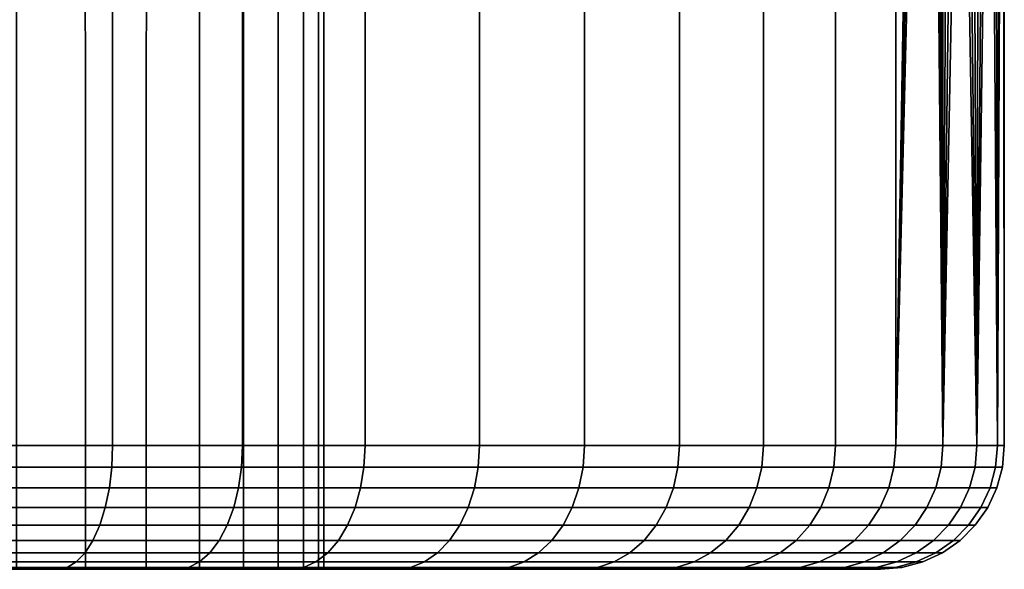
# Model space of a CAD drawing. Header units: metres. Extents: x -109 to 109, y -100 to 76.
# Tile 293 of 337: x 81.54 to 89.5, y 18.5 to 22.94. Entities that reach past the tile are written whole.
import ezdxf

# ---------------------------------------------------------------- set-up
doc = ezdxf.new("R2010")
doc.units = ezdxf.units.M
doc.layers.add('solid_21062310', color=7, linetype='CONTINUOUS')

msp = doc.modelspace()

# ---------------------------------------------------------------- linework, layer by layer
at = {"layer": 'solid_21062310'}
for points in [[(81.197327, 38.799999, -12.121596), (82.293442, 38.799999, -11.637279), (82.294594, 19.5, -11.637126), (81.196136, 19.5, -12.122142)], [(82.293442, 38.799999, 11.637279), (81.197327, 38.799999, 12.121596), (81.196136, 19.5, 12.122142), (82.294594, 19.5, 11.637126)], [(82.293442, 38.799999, -11.637279), (83.344849, 38.799999, -11.05188), (83.343613, 19.5, -11.052828), (82.294594, 19.5, -11.637126)], [(83.344849, 38.799999, 11.05188), (82.293442, 38.799999, 11.637279), (82.294594, 19.5, 11.637126), (83.343613, 19.5, 11.052828)], [(83.344849, 38.799999, -11.05188), (84.332939, 38.799999, -10.374823), (84.334244, 19.5, -10.37423), (83.343613, 19.5, -11.052828)], [(84.332939, 38.799999, 10.374823), (83.344849, 38.799999, 11.05188), (83.343613, 19.5, 11.052828), (84.334244, 19.5, 10.37423)], [(84.332939, 38.799999, -10.374823), (85.259041, 38.799999, -9.605888), (85.258034, 19.5, -9.607125), (84.334244, 19.5, -10.37423)], [(85.259041, 38.799999, 9.605888), (84.332939, 38.799999, 10.374823), (84.334244, 19.5, 10.37423), (85.258034, 19.5, 9.607125)], [(85.259041, 38.799999, -9.605888), (86.105888, 38.799999, -8.759043), (86.107101, 19.5, -8.758056), (85.258034, 19.5, -9.607125)], [(86.105888, 38.799999, 8.759043), (85.259041, 38.799999, 9.605888), (85.258034, 19.5, 9.607125), (86.107101, 19.5, 8.758056)], [(86.105888, 38.799999, -8.759043), (86.874825, 38.799999, -7.832941), (86.874214, 19.5, -7.834266), (86.107101, 19.5, -8.758056)], [(86.874825, 38.799999, 7.832941), (86.105888, 38.799999, 8.759043), (86.107101, 19.5, 8.758056), (86.874214, 19.5, 7.834267)], [(86.874825, 38.799999, -7.832941), (87.55188, 38.799999, -6.844851), (87.552811, 19.5, -6.843635), (86.874214, 19.5, -7.834266)], [(87.55188, 38.799999, 6.844851), (86.874825, 38.799999, 7.832941), (86.874214, 19.5, 7.834267), (87.552811, 19.5, 6.843635)], [(87.55188, 38.799999, -6.844851), (88.137276, 38.799999, -5.793441), (88.137115, 19.5, -5.794613), (87.552811, 19.5, -6.843635)], [(88.137276, 38.799999, 5.793441), (87.55188, 38.799999, 6.844851), (87.552811, 19.5, 6.843635), (88.137115, 19.5, 5.794613)], [(88.137276, 38.799999, -5.793441), (88.621597, 38.799999, -4.697328), (88.622131, 19.5, -4.696152), (88.137115, 19.5, -5.794613)], [(88.621597, 38.799999, 4.697328), (88.137276, 38.799999, 5.793441), (88.137115, 19.5, 5.794613), (88.622131, 19.5, 4.696152)], [(88.621597, 38.799999, -4.697328), (88.869316, 34, -4), (88.622131, 19.5, -4.696152)], [(88.869316, 34, 4), (88.621597, 38.799999, 4.697328), (88.622131, 19.5, 4.696152), (89.003731, 19.5, 3.557627)], [(88.878441, 33.523758, -3.971677), (88.622131, 19.5, -4.696152), (88.869316, 34, -4)], [(88.869316, 34, 4), (89.003731, 19.5, 3.557627), (88.878441, 33.523754, 3.971677)], [(88.90506, 33.058517, -3.887726), (88.622131, 19.5, -4.696152), (88.878441, 33.523758, -3.971677)], [(88.878441, 33.523754, 3.971677), (89.003731, 19.5, 3.557627), (88.90506, 33.058514, 3.887725)], [(88.948341, 32.601048, -3.746844), (88.622131, 19.5, -4.696152), (88.90506, 33.058517, -3.887726)], [(88.90506, 33.058514, 3.887725), (89.003731, 19.5, 3.557627), (88.948341, 32.601044, 3.746843)], [(89.005852, 32.157139, -3.550171), (89.003731, 19.5, -3.557627), (88.622131, 19.5, -4.696152), (88.948341, 32.601048, -3.746844)], [(88.948341, 32.601044, 3.746843), (89.003731, 19.5, 3.557627), (89.005852, 32.157135, 3.550169)], [(89.074181, 31.740643, -3.3), (89.003731, 19.5, -3.557627), (89.005852, 32.157139, -3.550171)], [(89.074181, 31.740637, 3.299996), (89.005852, 32.157135, 3.550169), (89.003731, 19.5, 3.557627), (89.278648, 19.5, 2.388749)], [(89.149971, 31.350815, -2.996374), (89.003731, 19.5, -3.557627), (89.074181, 31.740643, -3.3)], [(89.074181, 31.740637, 3.299996), (89.278648, 19.5, 2.388749), (89.149971, 31.350807, 2.996368)], [(89.226845, 31.004959, -2.650934), (89.003731, 19.5, -3.557627), (89.149971, 31.350815, -2.996374)], [(89.149971, 31.350807, 2.996368), (89.278648, 19.5, 2.388749), (89.226845, 31.004953, 2.650928)], [(89.301773, 30.701538, -2.261564), (89.278648, 19.5, -2.388749), (89.003731, 19.5, -3.557627), (89.226845, 31.004959, -2.650934)], [(89.226845, 31.004953, 2.650928), (89.278648, 19.5, 2.388749), (89.301773, 30.701536, 2.261559)], [(89.368362, 30.450979, -1.845306), (89.278648, 19.5, -2.388749), (89.301773, 30.701538, -2.261564)], [(89.36837, 30.450979, 1.845303), (89.301773, 30.701536, 2.261559), (89.278648, 19.5, 2.388749), (89.444542, 19.5, 1.199491)], [(89.42421, 30.254099, -1.401708), (89.278648, 19.5, -2.388749), (89.368362, 30.450979, -1.845306)], [(89.36837, 30.450979, 1.845303), (89.444542, 19.5, 1.199491), (89.42421, 30.254097, 1.401706)], [(89.465698, 30.112803, -0.943754), (89.444542, 19.5, -1.199491), (89.278648, 19.5, -2.388749), (89.42421, 30.254099, -1.401708)], [(89.42421, 30.254097, 1.401706), (89.444542, 19.5, 1.199491), (89.465698, 30.112803, 0.943753)], [(89.491234, 30.028334, 0.477347), (89.465698, 30.112803, 0.943753), (89.444542, 19.5, 1.199491), (89.5, 19.5)], [(89.491234, 30.028334, -0.477347), (89.444542, 19.5, -1.199491), (89.465698, 30.112803, -0.943754)], [(89.491234, 30.028334, -0.477347), (89.5, 30), (89.5, 19.5), (89.444542, 19.5, -1.199491)], [(89.491234, 30.028334, 0.477347), (89.5, 19.5), (89.5, 30)], [(81.517197, 18.5, 5.574372), (81.518478, 27.200001, 5.573586), (82.073586, 27.200001, 5.018479), (82.074142, 18.5, 5.017456)], [(82.073586, 27.200001, -5.018479), (81.518478, 27.200001, -5.573586), (81.517197, 18.5, -5.574372), (82.074142, 18.5, -5.017456)], [(82.074142, 18.5, 5.017456), (82.073586, 27.200001, 5.018479), (82.567627, 27.200001, 4.40839), (82.56662, 18.5, 4.40946)], [(82.567627, 27.200001, -4.40839), (82.073586, 27.200001, -5.018479), (82.074142, 18.5, -5.017456), (82.56662, 18.5, -4.40946)], [(82.995407, 18.5, 3.74891), (82.56662, 18.5, 4.40946), (82.567627, 27.200001, 4.40839), (82.995193, 27.200001, 3.75)], [(82.995193, 27.200001, -3.75), (82.567627, 27.200001, -4.40839), (82.56662, 18.5, -4.40946), (82.995407, 18.5, -3.74891)], [(83.351051, 18.5, 3.051498), (82.995407, 18.5, 3.74891), (82.995193, 27.200001, 3.75), (83.351593, 27.200001, 3.050524)], [(83.351593, 27.200001, -3.050524), (82.995193, 27.200001, -3.75), (82.995407, 18.5, -3.74891), (83.351051, 18.5, -3.051498)], [(83.63279, 18.5, 2.316693), (83.351051, 18.5, 3.051498), (83.351593, 27.200001, 3.050524), (83.632927, 27.200001, 2.317627)], [(83.351593, 27.200001, -3.050524), (83.351051, 18.5, -3.051498), (83.63279, 18.5, -2.316693), (83.632927, 27.200001, -2.317627)], [(83.835945, 18.5, 1.560068), (83.63279, 18.5, 2.316693), (83.632927, 27.200001, 2.317627), (83.836105, 27.200001, 1.559337)], [(83.632927, 27.200001, -2.317627), (83.63279, 18.5, -2.316693), (83.835945, 18.5, -1.560068), (83.836105, 27.200001, -1.559337)], [(83.957901, 18.5, 0.789113), (83.835945, 18.5, 1.560068), (83.836105, 27.200001, 1.559337), (83.958916, 27.200001, 0.783963)], [(83.836105, 27.200001, -1.559337), (83.835945, 18.5, -1.560068), (83.957901, 18.5, -0.789113), (83.958916, 27.200001, -0.783963)], [(84, 18.5), (83.957901, 18.5, 0.789113), (83.958916, 27.200001, 0.783963), (84, 27.200001)], [(83.957901, 18.5, -0.789113), (84, 18.5), (84, 27.200001), (83.958916, 27.200001, -0.783963)], [(82.287827, 19.326351, -11.623524), (81.190651, 19.326351, -12.107973), (81.196136, 19.5, -12.122142), (82.294594, 19.5, -11.637126)], [(81.190651, 19.326351, 12.107973), (82.287827, 19.326351, 11.623524), (82.294594, 19.5, 11.637126), (81.196136, 19.5, 12.122142)], [(83.335617, 19.326351, -11.039907), (82.287827, 19.326351, -11.623524), (82.294594, 19.5, -11.637126), (83.343613, 19.5, -11.052828)], [(82.287827, 19.326351, 11.623524), (83.335617, 19.326351, 11.039907), (83.343613, 19.5, 11.052828), (82.294594, 19.5, 11.637126)], [(84.325096, 19.326351, -10.362101), (83.335617, 19.326351, -11.039907), (83.343613, 19.5, -11.052828), (84.334244, 19.5, -10.37423)], [(83.335617, 19.326351, 11.039907), (84.325096, 19.326351, 10.362101), (84.334244, 19.5, 10.37423), (83.343613, 19.5, 11.052828)], [(85.24781, 19.326351, -9.595889), (84.325096, 19.326351, -10.362101), (84.334244, 19.5, -10.37423), (85.258034, 19.5, -9.607125)], [(84.325096, 19.326351, 10.362101), (85.24781, 19.326351, 9.595889), (85.258034, 19.5, 9.607125), (84.334244, 19.5, 10.37423)], [(86.095886, 19.326351, -8.747808), (85.24781, 19.326351, -9.595889), (85.258034, 19.5, -9.607125), (86.107101, 19.5, -8.758056)], [(85.24781, 19.326351, 9.595889), (86.095886, 19.326351, 8.747808), (86.107101, 19.5, 8.758056), (85.258034, 19.5, 9.607125)], [(86.862099, 19.326351, -7.825095), (86.095886, 19.326351, -8.747808), (86.107101, 19.5, -8.758056), (86.874214, 19.5, -7.834266)], [(86.095886, 19.326351, 8.747808), (86.862099, 19.326351, 7.825095), (86.874214, 19.5, 7.834267), (86.107101, 19.5, 8.758056)], [(87.539909, 19.326351, -6.83562), (86.862099, 19.326351, -7.825095), (86.874214, 19.5, -7.834266), (87.552811, 19.5, -6.843635)], [(86.862099, 19.326351, 7.825095), (87.539909, 19.326351, 6.83562), (87.552811, 19.5, 6.843635), (86.874214, 19.5, 7.834267)], [(88.12352, 19.326351, -5.787827), (87.539909, 19.326351, -6.83562), (87.552811, 19.5, -6.843635), (88.137115, 19.5, -5.794613)], [(87.539909, 19.326351, 6.83562), (88.12352, 19.326351, 5.787827), (88.137115, 19.5, 5.794613), (87.552811, 19.5, 6.843635)], [(88.607971, 19.326351, -4.690654), (88.12352, 19.326351, -5.787827), (88.137115, 19.5, -5.794613), (88.622131, 19.5, -4.696152)], [(88.12352, 19.326351, 5.787827), (88.607971, 19.326351, 4.690654), (88.622131, 19.5, 4.696152), (88.137115, 19.5, 5.794613)], [(88.98912, 19.326351, -3.553461), (88.607971, 19.326351, -4.690654), (88.622131, 19.5, -4.696152), (89.003731, 19.5, -3.557627)], [(88.607971, 19.326351, 4.690654), (88.98912, 19.326351, 3.553461), (89.003731, 19.5, 3.557627), (88.622131, 19.5, 4.696152)], [(89.263718, 19.326351, -2.385952), (88.98912, 19.326351, -3.553461), (89.003731, 19.5, -3.557627), (89.278648, 19.5, -2.388749)], [(88.98912, 19.326351, 3.553461), (89.263718, 19.326351, 2.385952), (89.278648, 19.5, 2.388749), (89.003731, 19.5, 3.557627)], [(89.42942, 19.326351, -1.198087), (89.263718, 19.326351, -2.385952), (89.278648, 19.5, -2.388749), (89.444542, 19.5, -1.199491)], [(89.263718, 19.326351, 2.385952), (89.42942, 19.326351, 1.198087), (89.444542, 19.5, 1.199491), (89.278648, 19.5, 2.388749)], [(89.48481, 19.326351), (89.42942, 19.326351, -1.198087), (89.444542, 19.5, -1.199491), (89.5, 19.5)], [(89.42942, 19.326351, 1.198087), (89.48481, 19.326351), (89.5, 19.5), (89.444542, 19.5, 1.199491)], [(82.267693, 19.157816, -11.583084), (81.174332, 19.157816, -12.065848), (81.190651, 19.326351, -12.107973), (82.287827, 19.326351, -11.623524)], [(81.174332, 19.157816, 12.065848), (82.267693, 19.157816, 11.583084), (82.287827, 19.326351, 11.623524), (81.190651, 19.326351, 12.107973)], [(83.311836, 19.157816, -11.001497), (82.267693, 19.157816, -11.583084), (82.287827, 19.326351, -11.623524), (83.335617, 19.326351, -11.039907)], [(82.267693, 19.157816, 11.583084), (83.311836, 19.157816, 11.001497), (83.335617, 19.326351, 11.039907), (82.287827, 19.326351, 11.623524)], [(84.297874, 19.157816, -10.32605), (83.311836, 19.157816, -11.001497), (83.335617, 19.326351, -11.039907), (84.325096, 19.326351, -10.362101)], [(83.311836, 19.157816, 11.001497), (84.297874, 19.157816, 10.32605), (84.325096, 19.326351, 10.362101), (83.335617, 19.326351, 11.039907)], [(85.217377, 19.157816, -9.562504), (84.297874, 19.157816, -10.32605), (84.325096, 19.326351, -10.362101), (85.24781, 19.326351, -9.595889)], [(84.297874, 19.157816, 10.32605), (85.217377, 19.157816, 9.562504), (85.24781, 19.326351, 9.595889), (84.325096, 19.326351, 10.362101)], [(86.062508, 19.157816, -8.717374), (85.217377, 19.157816, -9.562504), (85.24781, 19.326351, -9.595889), (86.095886, 19.326351, -8.747808)], [(85.217377, 19.157816, 9.562504), (86.062508, 19.157816, 8.717374), (86.095886, 19.326351, 8.747808), (85.24781, 19.326351, 9.595889)], [(86.82605, 19.157816, -7.797871), (86.062508, 19.157816, -8.717374), (86.095886, 19.326351, -8.747808), (86.862099, 19.326351, -7.825095)], [(86.062508, 19.157816, 8.717374), (86.82605, 19.157816, 7.797871), (86.862099, 19.326351, 7.825095), (86.095886, 19.326351, 8.747808)], [(87.501495, 19.157816, -6.811839), (86.82605, 19.157816, -7.797871), (86.862099, 19.326351, -7.825095), (87.539909, 19.326351, -6.83562)], [(86.82605, 19.157816, 7.797871), (87.501495, 19.157816, 6.811839), (87.539909, 19.326351, 6.83562), (86.862099, 19.326351, 7.825095)], [(88.083084, 19.157816, -5.767691), (87.501495, 19.157816, -6.811839), (87.539909, 19.326351, -6.83562), (88.12352, 19.326351, -5.787827)], [(87.501495, 19.157816, 6.811839), (88.083084, 19.157816, 5.767691), (88.12352, 19.326351, 5.787827), (87.539909, 19.326351, 6.83562)], [(88.565849, 19.157816, -4.674335), (88.083084, 19.157816, -5.767691), (88.12352, 19.326351, -5.787827), (88.607971, 19.326351, -4.690654)], [(88.083084, 19.157816, 5.767691), (88.565849, 19.157816, 4.674335), (88.607971, 19.326351, 4.690654), (88.12352, 19.326351, 5.787827)], [(88.945671, 19.157816, -3.541099), (88.565849, 19.157816, -4.674335), (88.607971, 19.326351, -4.690654), (88.98912, 19.326351, -3.553461)], [(88.565849, 19.157816, 4.674335), (88.945671, 19.157816, 3.541099), (88.98912, 19.326351, 3.553461), (88.607971, 19.326351, 4.690654)], [(89.219315, 19.157816, -2.377651), (88.945671, 19.157816, -3.541099), (88.98912, 19.326351, -3.553461), (89.263718, 19.326351, -2.385952)], [(88.945671, 19.157816, 3.541099), (89.219315, 19.157816, 2.377651), (89.263718, 19.326351, 2.385952), (88.98912, 19.326351, 3.553461)], [(89.384438, 19.157816, -1.193919), (89.219315, 19.157816, -2.377651), (89.263718, 19.326351, -2.385952), (89.42942, 19.326351, -1.198087)], [(89.219315, 19.157816, 2.377651), (89.384438, 19.157816, 1.193919), (89.42942, 19.326351, 1.198087), (89.263718, 19.326351, 2.385952)], [(89.439636, 19.157816, 0), (89.384438, 19.157816, -1.193919), (89.42942, 19.326351, -1.198087), (89.48481, 19.326351)], [(89.384438, 19.157816, 1.193919), (89.439636, 19.157816, 0), (89.48481, 19.326351), (89.42942, 19.326351, 1.198087)], [(82.234802, 18.999699, -11.517037), (81.147682, 18.999699, -11.997048), (81.174332, 19.157816, -12.065848), (82.267693, 19.157816, -11.583084)], [(81.147682, 18.999699, 11.997048), (82.234802, 18.999699, 11.517037), (82.267693, 19.157816, 11.583084), (81.174332, 19.157816, 12.065848)], [(83.272995, 18.999699, -10.938766), (82.234802, 18.999699, -11.517037), (82.267693, 19.157816, -11.583084), (83.311836, 19.157816, -11.001497)], [(82.234802, 18.999699, 11.517037), (83.272995, 18.999699, 10.938766), (83.311836, 19.157816, 11.001497), (82.267693, 19.157816, 11.583084)], [(84.25341, 18.999699, -10.267171), (83.272995, 18.999699, -10.938766), (83.311836, 19.157816, -11.001497), (84.297874, 19.157816, -10.32605)], [(83.272995, 18.999699, 10.938766), (84.25341, 18.999699, 10.267171), (84.297874, 19.157816, 10.32605), (83.311836, 19.157816, 11.001497)], [(85.167671, 18.999699, -9.507978), (84.25341, 18.999699, -10.267171), (84.297874, 19.157816, -10.32605), (85.217377, 19.157816, -9.562504)], [(84.25341, 18.999699, 10.267171), (85.167671, 18.999699, 9.507978), (85.217377, 19.157816, 9.562504), (84.297874, 19.157816, 10.32605)], [(86.00798, 18.999699, -8.667667), (85.167671, 18.999699, -9.507978), (85.217377, 19.157816, -9.562504), (86.062508, 19.157816, -8.717374)], [(85.167671, 18.999699, 9.507978), (86.00798, 18.999699, 8.667667), (86.062508, 19.157816, 8.717374), (85.217377, 19.157816, 9.562504)], [(86.767174, 18.999699, -7.753407), (86.00798, 18.999699, -8.667667), (86.062508, 19.157816, -8.717374), (86.82605, 19.157816, -7.797871)], [(86.00798, 18.999699, 8.667667), (86.767174, 18.999699, 7.753407), (86.82605, 19.157816, 7.797871), (86.062508, 19.157816, 8.717374)], [(87.438766, 18.999699, -6.772998), (86.767174, 18.999699, -7.753407), (86.82605, 19.157816, -7.797871), (87.501495, 19.157816, -6.811839)], [(86.767174, 18.999699, 7.753407), (87.438766, 18.999699, 6.772998), (87.501495, 19.157816, 6.811839), (86.82605, 19.157816, 7.797871)], [(88.017036, 18.999699, -5.734803), (87.438766, 18.999699, -6.772998), (87.501495, 19.157816, -6.811839), (88.083084, 19.157816, -5.767691)], [(87.438766, 18.999699, 6.772998), (88.017036, 18.999699, 5.734803), (88.083084, 19.157816, 5.767691), (87.501495, 19.157816, 6.811839)], [(88.497047, 18.999699, -4.647681), (88.017036, 18.999699, -5.734803), (88.083084, 19.157816, -5.767691), (88.565849, 19.157816, -4.674335)], [(88.017036, 18.999699, 5.734803), (88.497047, 18.999699, 4.647681), (88.565849, 19.157816, 4.674335), (88.083084, 19.157816, 5.767691)], [(88.874702, 18.999699, -3.520907), (88.497047, 18.999699, -4.647681), (88.565849, 19.157816, -4.674335), (88.945671, 19.157816, -3.541099)], [(88.497047, 18.999699, 4.647681), (88.874702, 18.999699, 3.520907), (88.945671, 19.157816, 3.541099), (88.565849, 19.157816, 4.674335)], [(89.146782, 18.999699, -2.364094), (88.874702, 18.999699, -3.520907), (88.945671, 19.157816, -3.541099), (89.219315, 19.157816, -2.377651)], [(88.874702, 18.999699, 3.520907), (89.146782, 18.999699, 2.364094), (89.219315, 19.157816, 2.377651), (88.945671, 19.157816, 3.541099)], [(89.310966, 18.999699, -1.187111), (89.146782, 18.999699, -2.364094), (89.219315, 19.157816, -2.377651), (89.384438, 19.157816, -1.193919)], [(89.146782, 18.999699, 2.364094), (89.310966, 18.999699, 1.187111), (89.384438, 19.157816, 1.193919), (89.219315, 19.157816, 2.377651)], [(89.365852, 18.999699, 0), (89.310966, 18.999699, -1.187111), (89.384438, 19.157816, -1.193919), (89.439636, 19.157816, 0)], [(89.310966, 18.999699, 1.187111), (89.365852, 18.999699, 0), (89.439636, 19.157816, 0), (89.384438, 19.157816, 1.193919)], [(82.190163, 18.856812, -11.427393), (81.111504, 18.856812, -11.903668), (81.147682, 18.999699, -11.997048), (82.234802, 18.999699, -11.517037)], [(81.111504, 18.856812, 11.903668), (82.190163, 18.856812, 11.427393), (82.234802, 18.999699, 11.517037), (81.147682, 18.999699, 11.997048)], [(83.220276, 18.856812, -10.853623), (82.190163, 18.856812, -11.427393), (82.234802, 18.999699, -11.517037), (83.272995, 18.999699, -10.938766)], [(82.190163, 18.856812, 11.427393), (83.220276, 18.856812, 10.853623), (83.272995, 18.999699, 10.938766), (82.234802, 18.999699, 11.517037)], [(84.193054, 18.856812, -10.187255), (83.220276, 18.856812, -10.853623), (83.272995, 18.999699, -10.938766), (84.25341, 18.999699, -10.267171)], [(83.220276, 18.856812, 10.853623), (84.193054, 18.856812, 10.187255), (84.25341, 18.999699, 10.267171), (83.272995, 18.999699, 10.938766)], [(85.100204, 18.856812, -9.433971), (84.193054, 18.856812, -10.187255), (84.25341, 18.999699, -10.267171), (85.167671, 18.999699, -9.507978)], [(84.193054, 18.856812, 10.187255), (85.100204, 18.856812, 9.433971), (85.167671, 18.999699, 9.507978), (84.25341, 18.999699, 10.267171)], [(85.933975, 18.856812, -8.600202), (85.100204, 18.856812, -9.433971), (85.167671, 18.999699, -9.507978), (86.00798, 18.999699, -8.667667)], [(85.100204, 18.856812, 9.433971), (85.933975, 18.856812, 8.600202), (86.00798, 18.999699, 8.667667), (85.167671, 18.999699, 9.507978)], [(86.687256, 18.856812, -7.693058), (85.933975, 18.856812, -8.600202), (86.00798, 18.999699, -8.667667), (86.767174, 18.999699, -7.753407)], [(85.933975, 18.856812, 8.600202), (86.687256, 18.856812, 7.693058), (86.767174, 18.999699, 7.753407), (86.00798, 18.999699, 8.667667)], [(87.353622, 18.856812, -6.720279), (86.687256, 18.856812, -7.693058), (86.767174, 18.999699, -7.753407), (87.438766, 18.999699, -6.772998)], [(86.687256, 18.856812, 7.693058), (87.353622, 18.856812, 6.720279), (87.438766, 18.999699, 6.772998), (86.767174, 18.999699, 7.753407)], [(87.927391, 18.856812, -5.690166), (87.353622, 18.856812, -6.720279), (87.438766, 18.999699, -6.772998), (88.017036, 18.999699, -5.734803)], [(87.353622, 18.856812, 6.720279), (87.927391, 18.856812, 5.690166), (88.017036, 18.999699, 5.734803), (87.438766, 18.999699, 6.772998)], [(88.403671, 18.856812, -4.611506), (87.927391, 18.856812, -5.690166), (88.017036, 18.999699, -5.734803), (88.497047, 18.999699, -4.647681)], [(87.927391, 18.856812, 5.690166), (88.403671, 18.856812, 4.611506), (88.497047, 18.999699, 4.647681), (88.017036, 18.999699, 5.734803)], [(88.778381, 18.856812, -3.493502), (88.403671, 18.856812, -4.611506), (88.497047, 18.999699, -4.647681), (88.874702, 18.999699, -3.520907)], [(88.403671, 18.856812, 4.611506), (88.778381, 18.856812, 3.493502), (88.874702, 18.999699, 3.520907), (88.497047, 18.999699, 4.647681)], [(89.048347, 18.856812, -2.345693), (88.778381, 18.856812, -3.493502), (88.874702, 18.999699, -3.520907), (89.146782, 18.999699, -2.364094)], [(88.778381, 18.856812, 3.493502), (89.048347, 18.856812, 2.345693), (89.146782, 18.999699, 2.364094), (88.874702, 18.999699, 3.520907)], [(89.21125, 18.856812, -1.177871), (89.048347, 18.856812, -2.345693), (89.146782, 18.999699, -2.364094), (89.310966, 18.999699, -1.187111)], [(89.048347, 18.856812, 2.345693), (89.21125, 18.856812, 1.177871), (89.310966, 18.999699, 1.187111), (89.146782, 18.999699, 2.364094)], [(89.265709, 18.856812, 0), (89.21125, 18.856812, -1.177871), (89.310966, 18.999699, -1.187111), (89.365852, 18.999699, 0)], [(89.21125, 18.856812, 1.177871), (89.265709, 18.856812, 0), (89.365852, 18.999699, 0), (89.310966, 18.999699, 1.187111)], [(82.135139, 18.733507, -11.31688), (81.06691, 18.733507, -11.788549), (81.111504, 18.856812, -11.903668), (82.190163, 18.856812, -11.427393)], [(81.06691, 18.733507, 11.788549), (82.135139, 18.733507, 11.31688), (82.190163, 18.856812, 11.427393), (81.111504, 18.856812, 11.903668)], [(83.155289, 18.733507, -10.74866), (82.135139, 18.733507, -11.31688), (82.190163, 18.856812, -11.427393), (83.220276, 18.856812, -10.853623)], [(82.135139, 18.733507, 11.31688), (83.155289, 18.733507, 10.74866), (83.220276, 18.856812, 10.853623), (82.190163, 18.856812, 11.427393)], [(84.11866, 18.733507, -10.088736), (83.155289, 18.733507, -10.74866), (83.220276, 18.856812, -10.853623), (84.193054, 18.856812, -10.187255)], [(83.155289, 18.733507, 10.74866), (84.11866, 18.733507, 10.088736), (84.193054, 18.856812, 10.187255), (83.220276, 18.856812, 10.853623)], [(85.017029, 18.733507, -9.342737), (84.11866, 18.733507, -10.088736), (84.193054, 18.856812, -10.187255), (85.100204, 18.856812, -9.433971)], [(84.11866, 18.733507, 10.088736), (85.017029, 18.733507, 9.342737), (85.100204, 18.856812, 9.433971), (84.193054, 18.856812, 10.187255)], [(85.842735, 18.733507, -8.517031), (85.017029, 18.733507, -9.342737), (85.100204, 18.856812, -9.433971), (85.933975, 18.856812, -8.600202)], [(85.017029, 18.733507, 9.342737), (85.842735, 18.733507, 8.517031), (85.933975, 18.856812, 8.600202), (85.100204, 18.856812, 9.433971)], [(86.588737, 18.733507, -7.618659), (85.842735, 18.733507, -8.517031), (85.933975, 18.856812, -8.600202), (86.687256, 18.856812, -7.693058)], [(85.842735, 18.733507, 8.517031), (86.588737, 18.733507, 7.618659), (86.687256, 18.856812, 7.693058), (85.933975, 18.856812, 8.600202)], [(87.248657, 18.733507, -6.655288), (86.588737, 18.733507, -7.618659), (86.687256, 18.856812, -7.693058), (87.353622, 18.856812, -6.720279)], [(86.588737, 18.733507, 7.618659), (87.248657, 18.733507, 6.655288), (87.353622, 18.856812, 6.720279), (86.687256, 18.856812, 7.693058)], [(87.816879, 18.733507, -5.635137), (87.248657, 18.733507, -6.655288), (87.353622, 18.856812, -6.720279), (87.927391, 18.856812, -5.690166)], [(87.248657, 18.733507, 6.655288), (87.816879, 18.733507, 5.635137), (87.927391, 18.856812, 5.690166), (87.353622, 18.856812, 6.720279)], [(88.288551, 18.733507, -4.566908), (87.816879, 18.733507, -5.635137), (87.927391, 18.856812, -5.690166), (88.403671, 18.856812, -4.611506)], [(87.816879, 18.733507, 5.635137), (88.288551, 18.733507, 4.566908), (88.403671, 18.856812, 4.611506), (87.927391, 18.856812, 5.690166)], [(88.659645, 18.733507, -3.459717), (88.288551, 18.733507, -4.566908), (88.403671, 18.856812, -4.611506), (88.778381, 18.856812, -3.493502)], [(88.288551, 18.733507, 4.566908), (88.659645, 18.733507, 3.459717), (88.778381, 18.856812, 3.493502), (88.403671, 18.856812, 4.611506)], [(88.926994, 18.733507, -2.323008), (88.659645, 18.733507, -3.459717), (88.778381, 18.856812, -3.493502), (89.048347, 18.856812, -2.345693)], [(88.659645, 18.733507, 3.459717), (88.926994, 18.733507, 2.323008), (89.048347, 18.856812, 2.345693), (88.778381, 18.856812, 3.493502)], [(89.088326, 18.733507, -1.16648), (88.926994, 18.733507, -2.323008), (89.048347, 18.856812, -2.345693), (89.21125, 18.856812, -1.177871)], [(88.926994, 18.733507, 2.323008), (89.088326, 18.733507, 1.16648), (89.21125, 18.856812, 1.177871), (89.048347, 18.856812, 2.345693)], [(89.14225, 18.733507, 0), (89.088326, 18.733507, -1.16648), (89.21125, 18.856812, -1.177871), (89.265709, 18.856812, 0)], [(89.088326, 18.733507, 1.16648), (89.14225, 18.733507, 0), (89.265709, 18.856812, 0), (89.21125, 18.856812, 1.177871)], [(82.071396, 18.633539, -11.188865), (81.015251, 18.633539, -11.655198), (81.06691, 18.733507, -11.788549), (82.135139, 18.733507, -11.31688)], [(81.015251, 18.633539, 11.655198), (82.071396, 18.633539, 11.188865), (82.135139, 18.733507, 11.31688), (81.06691, 18.733507, 11.788549)], [(83.080002, 18.633539, -10.627071), (82.071396, 18.633539, -11.188865), (82.135139, 18.733507, -11.31688), (83.155289, 18.733507, -10.74866)], [(82.071396, 18.633539, 11.188865), (83.080002, 18.633539, 10.627071), (83.155289, 18.733507, 10.74866), (82.135139, 18.733507, 11.31688)], [(84.032478, 18.633539, -9.974612), (83.080002, 18.633539, -10.627071), (83.155289, 18.733507, -10.74866), (84.11866, 18.733507, -10.088736)], [(83.080002, 18.633539, 10.627071), (84.032478, 18.633539, 9.974612), (84.11866, 18.733507, 10.088736), (83.155289, 18.733507, 10.74866)], [(84.920685, 18.633539, -9.237053), (84.032478, 18.633539, -9.974612), (84.11866, 18.733507, -10.088736), (85.017029, 18.733507, -9.342737)], [(84.032478, 18.633539, 9.974612), (84.920685, 18.633539, 9.237053), (85.017029, 18.733507, 9.342737), (84.11866, 18.733507, 10.088736)], [(85.737053, 18.633539, -8.420687), (84.920685, 18.633539, -9.237053), (85.017029, 18.733507, -9.342737), (85.842735, 18.733507, -8.517031)], [(84.920685, 18.633539, 9.237053), (85.737053, 18.633539, 8.420687), (85.842735, 18.733507, 8.517031), (85.017029, 18.733507, 9.342737)], [(86.474609, 18.633539, -7.532477), (85.737053, 18.633539, -8.420687), (85.842735, 18.733507, -8.517031), (86.588737, 18.733507, -7.618659)], [(85.737053, 18.633539, 8.420687), (86.474609, 18.633539, 7.532477), (86.588737, 18.733507, 7.618659), (85.842735, 18.733507, 8.517031)], [(87.127075, 18.633539, -6.580004), (86.474609, 18.633539, -7.532477), (86.588737, 18.733507, -7.618659), (87.248657, 18.733507, -6.655288)], [(86.474609, 18.633539, 7.532477), (87.127075, 18.633539, 6.580004), (87.248657, 18.733507, 6.655288), (86.588737, 18.733507, 7.618659)], [(87.688866, 18.633539, -5.571393), (87.127075, 18.633539, -6.580004), (87.248657, 18.733507, -6.655288), (87.816879, 18.733507, -5.635137)], [(87.127075, 18.633539, 6.580004), (87.688866, 18.633539, 5.571393), (87.816879, 18.733507, 5.635137), (87.248657, 18.733507, 6.655288)], [(88.155197, 18.633539, -4.515248), (87.688866, 18.633539, -5.571393), (87.816879, 18.733507, -5.635137), (88.288551, 18.733507, -4.566908)], [(87.688866, 18.633539, 5.571393), (88.155197, 18.633539, 4.515248), (88.288551, 18.733507, 4.566908), (87.816879, 18.733507, 5.635137)], [(88.522095, 18.633539, -3.42058), (88.155197, 18.633539, -4.515248), (88.288551, 18.733507, -4.566908), (88.659645, 18.733507, -3.459717)], [(88.155197, 18.633539, 4.515248), (88.522095, 18.633539, 3.42058), (88.659645, 18.733507, 3.459717), (88.288551, 18.733507, 4.566908)], [(88.786423, 18.633539, -2.29673), (88.522095, 18.633539, -3.42058), (88.659645, 18.733507, -3.459717), (88.926994, 18.733507, -2.323008)], [(88.522095, 18.633539, 3.42058), (88.786423, 18.633539, 2.29673), (88.926994, 18.733507, 2.323008), (88.659645, 18.733507, 3.459717)], [(88.945923, 18.633539, -1.153285), (88.786423, 18.633539, -2.29673), (88.926994, 18.733507, -2.323008), (89.088326, 18.733507, -1.16648)], [(88.786423, 18.633539, 2.29673), (88.945923, 18.633539, 1.153285), (89.088326, 18.733507, 1.16648), (88.926994, 18.733507, 2.323008)], [(88.999245, 18.633539, 0), (88.945923, 18.633539, -1.153285), (89.088326, 18.733507, -1.16648), (89.14225, 18.733507, 0)], [(88.945923, 18.633539, 1.153285), (88.999245, 18.633539, 0), (89.14225, 18.733507, 0), (89.088326, 18.733507, 1.16648)], [(82.00087, 18.55995, -11.047242), (80.958099, 18.55995, -11.507673), (81.015251, 18.633539, -11.655198), (82.071396, 18.633539, -11.188865)], [(80.958099, 18.55995, 11.507673), (82.00087, 18.55995, 11.047242), (82.071396, 18.633539, 11.188865), (81.015251, 18.633539, 11.655198)], [(82.996719, 18.55995, -10.49256), (82.00087, 18.55995, -11.047242), (82.071396, 18.633539, -11.188865), (83.080002, 18.633539, -10.627071)], [(82.00087, 18.55995, 11.047242), (82.996719, 18.55995, 10.49256), (83.080002, 18.633539, 10.627071), (82.071396, 18.633539, 11.188865)], [(83.937134, 18.55995, -9.848359), (82.996719, 18.55995, -10.49256), (83.080002, 18.633539, -10.627071), (84.032478, 18.633539, -9.974612)], [(82.996719, 18.55995, 10.49256), (83.937134, 18.55995, 9.848359), (84.032478, 18.633539, 9.974612), (83.080002, 18.633539, 10.627071)], [(84.814102, 18.55995, -9.120135), (83.937134, 18.55995, -9.848359), (84.032478, 18.633539, -9.974612), (84.920685, 18.633539, -9.237053)], [(83.937134, 18.55995, 9.848359), (84.814102, 18.55995, 9.120135), (84.920685, 18.633539, 9.237053), (84.032478, 18.633539, 9.974612)], [(85.620132, 18.55995, -8.314102), (84.814102, 18.55995, -9.120135), (84.920685, 18.633539, -9.237053), (85.737053, 18.633539, -8.420687)], [(84.814102, 18.55995, 9.120135), (85.620132, 18.55995, 8.314102), (85.737053, 18.633539, 8.420687), (84.920685, 18.633539, 9.237053)], [(86.348358, 18.55995, -7.437136), (85.620132, 18.55995, -8.314102), (85.737053, 18.633539, -8.420687), (86.474609, 18.633539, -7.532477)], [(85.620132, 18.55995, 8.314102), (86.348358, 18.55995, 7.437136), (86.474609, 18.633539, 7.532477), (85.737053, 18.633539, 8.420687)], [(86.992561, 18.55995, -6.496718), (86.348358, 18.55995, -7.437136), (86.474609, 18.633539, -7.532477), (87.127075, 18.633539, -6.580004)], [(86.348358, 18.55995, 7.437136), (86.992561, 18.55995, 6.496718), (87.127075, 18.633539, 6.580004), (86.474609, 18.633539, 7.532477)], [(87.547241, 18.55995, -5.500873), (86.992561, 18.55995, -6.496718), (87.127075, 18.633539, -6.580004), (87.688866, 18.633539, -5.571393)], [(86.992561, 18.55995, 6.496718), (87.547241, 18.55995, 5.500873), (87.688866, 18.633539, 5.571393), (87.127075, 18.633539, 6.580004)], [(88.007675, 18.55995, -4.458097), (87.547241, 18.55995, -5.500873), (87.688866, 18.633539, -5.571393), (88.155197, 18.633539, -4.515248)], [(87.547241, 18.55995, 5.500873), (88.007675, 18.55995, 4.458097), (88.155197, 18.633539, 4.515248), (87.688866, 18.633539, 5.571393)], [(88.369926, 18.55995, -3.377285), (88.007675, 18.55995, -4.458097), (88.155197, 18.633539, -4.515248), (88.522095, 18.633539, -3.42058)], [(88.007675, 18.55995, 4.458097), (88.369926, 18.55995, 3.377285), (88.522095, 18.633539, 3.42058), (88.155197, 18.633539, 4.515248)], [(88.630905, 18.55995, -2.267659), (88.369926, 18.55995, -3.377285), (88.522095, 18.633539, -3.42058), (88.786423, 18.633539, -2.29673)], [(88.369926, 18.55995, 3.377285), (88.630905, 18.55995, 2.267659), (88.786423, 18.633539, 2.29673), (88.522095, 18.633539, 3.42058)], [(88.788391, 18.55995, -1.138687), (88.630905, 18.55995, -2.267659), (88.786423, 18.633539, -2.29673), (88.945923, 18.633539, -1.153285)], [(88.630905, 18.55995, 2.267659), (88.788391, 18.55995, 1.138687), (88.945923, 18.633539, 1.153285), (88.786423, 18.633539, 2.29673)], [(88.841034, 18.55995), (88.788391, 18.55995, -1.138687), (88.945923, 18.633539, -1.153285), (88.999245, 18.633539, 0)], [(88.788391, 18.55995, 1.138687), (88.841034, 18.55995), (88.999245, 18.633539, 0), (88.945923, 18.633539, 1.153285)], [(81.925728, 18.51498, -10.896326), (80.897194, 18.51498, -11.350467), (80.958099, 18.55995, -11.507673), (82.00087, 18.55995, -11.047242)], [(80.897194, 18.51498, 11.350467), (81.925728, 18.51498, 10.896326), (82.00087, 18.55995, 11.047242), (80.958099, 18.55995, 11.507673)], [(82.907967, 18.51498, -10.349221), (81.925728, 18.51498, -10.896326), (82.00087, 18.55995, -11.047242), (82.996719, 18.55995, -10.49256)], [(81.925728, 18.51498, 10.896326), (82.907967, 18.51498, 10.349221), (82.996719, 18.55995, 10.49256), (82.00087, 18.55995, 11.047242)], [(83.835533, 18.51498, -9.71382), (82.907967, 18.51498, -10.349221), (82.996719, 18.55995, -10.49256), (83.937134, 18.55995, -9.848359)], [(82.907967, 18.51498, 10.349221), (83.835533, 18.51498, 9.71382), (83.937134, 18.55995, 9.848359), (82.996719, 18.55995, 10.49256)], [(84.700523, 18.51498, -8.995545), (83.835533, 18.51498, -9.71382), (83.937134, 18.55995, -9.848359), (84.814102, 18.55995, -9.120135)], [(83.835533, 18.51498, 9.71382), (84.700523, 18.51498, 8.995545), (84.814102, 18.55995, 9.120135), (83.937134, 18.55995, 9.848359)], [(85.495544, 18.51498, -8.200523), (84.700523, 18.51498, -8.995545), (84.814102, 18.55995, -9.120135), (85.620132, 18.55995, -8.314102)], [(84.700523, 18.51498, 8.995545), (85.495544, 18.51498, 8.200523), (85.620132, 18.55995, 8.314102), (84.814102, 18.55995, 9.120135)], [(86.213821, 18.51498, -7.335537), (85.495544, 18.51498, -8.200523), (85.620132, 18.55995, -8.314102), (86.348358, 18.55995, -7.437136)], [(85.495544, 18.51498, 8.200523), (86.213821, 18.51498, 7.335537), (86.348358, 18.55995, 7.437136), (85.620132, 18.55995, 8.314102)], [(86.84922, 18.51498, -6.407967), (86.213821, 18.51498, -7.335537), (86.348358, 18.55995, -7.437136), (86.992561, 18.55995, -6.496718)], [(86.213821, 18.51498, 7.335537), (86.84922, 18.51498, 6.407967), (86.992561, 18.55995, 6.496718), (86.348358, 18.55995, 7.437136)], [(87.396324, 18.51498, -5.425725), (86.84922, 18.51498, -6.407967), (86.992561, 18.55995, -6.496718), (87.547241, 18.55995, -5.500873)], [(86.84922, 18.51498, 6.407967), (87.396324, 18.51498, 5.425725), (87.547241, 18.55995, 5.500873), (86.992561, 18.55995, 6.496718)], [(87.850464, 18.51498, -4.397194), (87.396324, 18.51498, -5.425725), (87.547241, 18.55995, -5.500873), (88.007675, 18.55995, -4.458097)], [(87.396324, 18.51498, 5.425725), (87.850464, 18.51498, 4.397194), (88.007675, 18.55995, 4.458097), (87.547241, 18.55995, 5.500873)], [(88.207771, 18.51498, -3.331148), (87.850464, 18.51498, -4.397194), (88.007675, 18.55995, -4.458097), (88.369926, 18.55995, -3.377285)], [(87.850464, 18.51498, 4.397194), (88.207771, 18.51498, 3.331148), (88.369926, 18.55995, 3.377285), (88.007675, 18.55995, 4.458097)], [(88.465187, 18.51498, -2.236681), (88.207771, 18.51498, -3.331148), (88.369926, 18.55995, -3.377285), (88.630905, 18.55995, -2.267659)], [(88.207771, 18.51498, 3.331148), (88.465187, 18.51498, 2.236681), (88.630905, 18.55995, 2.267659), (88.369926, 18.55995, 3.377285)], [(88.620522, 18.51498, -1.123132), (88.465187, 18.51498, -2.236681), (88.630905, 18.55995, -2.267659), (88.788391, 18.55995, -1.138687)], [(88.465187, 18.51498, 2.236681), (88.620522, 18.51498, 1.123132), (88.788391, 18.55995, 1.138687), (88.630905, 18.55995, 2.267659)], [(88.672447, 18.51498), (88.620522, 18.51498, -1.123132), (88.788391, 18.55995, -1.138687), (88.841034, 18.55995)], [(88.620522, 18.51498, 1.123132), (88.672447, 18.51498), (88.841034, 18.55995), (88.788391, 18.55995, 1.138687)], [(67.429649, 18.5, 7.856219), (67.064941, 18.5, 7.41421), (76.5, 18.5, 7.5), (85.570358, 18.5, 7.856209)], [(76.5, 18.5, -7.5), (67.429642, 18.5, -7.856209), (85.570351, 18.5, -7.856219), (85.935059, 18.5, -7.41421)], [(67.429642, 18.5, -7.856209), (67.813843, 18.5, -8.279423), (85.570351, 18.5, -7.856219)], [(85.186157, 18.5, 8.279423), (67.81385, 18.5, 8.279432), (67.429649, 18.5, 7.856219)], [(85.570358, 18.5, 7.856209), (85.186157, 18.5, 8.279423), (67.429649, 18.5, 7.856219)], [(67.813843, 18.5, -8.279423), (85.18615, 18.5, -8.279432), (85.570351, 18.5, -7.856219)], [(67.813843, 18.5, -8.279423), (68.216003, 18.5, -8.681792), (85.18615, 18.5, -8.279432)], [(84.783997, 18.5, 8.681792), (68.216011, 18.5, 8.681802), (67.81385, 18.5, 8.279432)], [(85.186157, 18.5, 8.279423), (84.783997, 18.5, 8.681792), (67.81385, 18.5, 8.279432)], [(68.216003, 18.5, -8.681792), (84.783989, 18.5, -8.681802), (85.18615, 18.5, -8.279432)], [(68.216003, 18.5, -8.681792), (68.639015, 18.5, -9.066216), (84.783989, 18.5, -8.681802)], [(84.360985, 18.5, 9.066216), (68.639023, 18.5, 9.066224), (68.216011, 18.5, 8.681802)], [(84.783997, 18.5, 8.681792), (84.360985, 18.5, 9.066216), (68.216011, 18.5, 8.681802)], [(68.639015, 18.5, -9.066216), (84.360977, 18.5, -9.066224), (84.783989, 18.5, -8.681802)], [(68.639015, 18.5, -9.066216), (69.080833, 18.5, -9.431163), (84.360977, 18.5, -9.066224)], [(83.919167, 18.5, 9.431163), (69.080849, 18.5, 9.43117), (68.639023, 18.5, 9.066224)], [(84.360985, 18.5, 9.066216), (83.919167, 18.5, 9.431163), (68.639023, 18.5, 9.066224)], [(69.080833, 18.5, -9.431163), (83.919151, 18.5, -9.43117), (84.360977, 18.5, -9.066224)], [(69.080833, 18.5, -9.431163), (69.538475, 18.5, -9.774176), (83.919151, 18.5, -9.43117)], [(83.461525, 18.5, 9.774176), (69.538483, 18.5, 9.774183), (69.080849, 18.5, 9.43117)], [(83.919167, 18.5, 9.431163), (83.461525, 18.5, 9.774176), (69.080849, 18.5, 9.43117)], [(69.538475, 18.5, -9.774176), (83.461517, 18.5, -9.774183), (83.919151, 18.5, -9.43117)], [(69.538475, 18.5, -9.774176), (70.00956, 18.5, -10.093218), (83.461517, 18.5, -9.774183)], [(82.99044, 18.5, 10.093218), (70.009567, 18.5, 10.093225), (69.538483, 18.5, 9.774183)], [(83.461525, 18.5, 9.774176), (82.99044, 18.5, 10.093218), (69.538483, 18.5, 9.774183)], [(70.00956, 18.5, -10.093218), (82.990433, 18.5, -10.093225), (83.461517, 18.5, -9.774183)], [(70.00956, 18.5, -10.093218), (70.497383, 18.5, -10.390412), (82.990433, 18.5, -10.093225)], [(82.502617, 18.5, 10.390412), (70.497391, 18.5, 10.390419), (70.009567, 18.5, 10.093225)], [(82.99044, 18.5, 10.093218), (82.502617, 18.5, 10.390412), (70.009567, 18.5, 10.093225)], [(70.497383, 18.5, -10.390412), (82.502609, 18.5, -10.390419), (82.990433, 18.5, -10.093225)], [(70.497383, 18.5, -10.390412), (71.000275, 18.5, -10.665059), (82.502609, 18.5, -10.390419)], [(81.999725, 18.5, 10.665059), (71.00029, 18.5, 10.665065), (70.497391, 18.5, 10.390419)], [(82.502617, 18.5, 10.390412), (81.999725, 18.5, 10.665059), (70.497391, 18.5, 10.390419)], [(71.000275, 18.5, -10.665059), (81.99971, 18.5, -10.665065), (82.502609, 18.5, -10.390419)], [(71.000275, 18.5, -10.665059), (71.514832, 18.5, -10.915335), (81.99971, 18.5, -10.665065)], [(81.999725, 18.5, 10.665059), (81.485168, 18.5, 10.915335), (71.00029, 18.5, 10.665065)], [(71.514832, 18.5, -10.915335), (81.485161, 18.5, -10.91534), (81.99971, 18.5, -10.665065)], [(85.570358, 18.5, 7.856209), (76.5, 18.5, 7.5), (77.283775, 18.5, 7.458487)], [(77.283775, 18.5, -7.458487), (76.5, 18.5, -7.5), (85.935059, 18.5, -7.41421)], [(85.570358, 18.5, 7.856209), (77.283775, 18.5, 7.458487), (78.060242, 18.5, 7.335886), (85.935066, 18.5, 7.4142)], [(78.060242, 18.5, -7.335886), (77.283775, 18.5, -7.458487), (85.935059, 18.5, -7.41421)], [(85.935066, 18.5, 7.4142), (78.060242, 18.5, 7.335886), (78.817017, 18.5, 7.132693)], [(78.817017, 18.5, -7.132693), (78.060242, 18.5, -7.335886), (85.935059, 18.5, -7.41421), (86.277817, 18.5, -6.956406)], [(85.935066, 18.5, 7.4142), (78.817017, 18.5, 7.132693), (79.551704, 18.5, 6.850961), (86.277824, 18.5, 6.956394)], [(79.551704, 18.5, -6.850961), (78.817017, 18.5, -7.132693), (86.277817, 18.5, -6.956406)], [(86.277824, 18.5, 6.956394), (79.551704, 18.5, 6.850961), (80.24894, 18.5, 6.495409)], [(80.24894, 18.5, -6.495409), (79.551704, 18.5, -6.850961), (86.277817, 18.5, -6.956406), (86.596596, 18.5, -6.48519)], [(86.277824, 18.5, 6.956394), (80.24894, 18.5, 6.495409), (80.909279, 18.5, 6.066766), (86.596603, 18.5, 6.485179)], [(80.909279, 18.5, -6.066766), (80.24894, 18.5, -6.495409), (86.596596, 18.5, -6.48519)], [(80.897194, 18.51498, 11.350467), (81.485168, 18.5, 10.915335), (81.925728, 18.51498, 10.896326)], [(81.925728, 18.51498, -10.896326), (80.962051, 18.5, -11.139551), (80.897194, 18.51498, -11.350467)], [(86.596603, 18.5, 6.485179), (80.909279, 18.5, 6.066766), (81.517197, 18.5, 5.574372), (86.893517, 18.5, 5.997277)], [(81.517197, 18.5, -5.574372), (80.909279, 18.5, -6.066766), (86.596596, 18.5, -6.48519), (86.893509, 18.5, -5.997289)], [(81.925728, 18.51498, -10.896326), (81.485161, 18.5, -10.91534), (80.962051, 18.5, -11.139551)], [(81.925728, 18.51498, -10.896326), (81.99971, 18.5, -10.665065), (81.485161, 18.5, -10.91534)], [(81.925728, 18.51498, 10.896326), (81.485168, 18.5, 10.915335), (81.999725, 18.5, 10.665059)], [(86.893517, 18.5, 5.997277), (81.517197, 18.5, 5.574372), (82.074142, 18.5, 5.017456), (87.167862, 18.5, 5.494328)], [(82.074142, 18.5, -5.017456), (81.517197, 18.5, -5.574372), (86.893509, 18.5, -5.997289), (87.167862, 18.5, -5.494339)], [(81.925728, 18.51498, 10.896326), (81.999725, 18.5, 10.665059), (82.502617, 18.5, 10.390412)], [(81.925728, 18.51498, 10.896326), (82.502617, 18.5, 10.390412), (82.907967, 18.51498, 10.349221)], [(82.907967, 18.51498, -10.349221), (81.99971, 18.5, -10.665065), (81.925728, 18.51498, -10.896326)], [(82.907967, 18.51498, -10.349221), (82.502609, 18.5, -10.390419), (81.99971, 18.5, -10.665065)], [(87.167862, 18.5, 5.494328), (82.074142, 18.5, 5.017456), (82.56662, 18.5, 4.40946), (87.417854, 18.5, 4.979695)], [(82.56662, 18.5, -4.40946), (82.074142, 18.5, -5.017456), (87.417847, 18.5, -4.979705), (87.641792, 18.5, -4.456431)], [(82.074142, 18.5, -5.017456), (87.167862, 18.5, -5.494339), (87.417847, 18.5, -4.979705)], [(82.907967, 18.51498, -10.349221), (82.990433, 18.5, -10.093225), (82.502609, 18.5, -10.390419)], [(82.907967, 18.51498, 10.349221), (82.502617, 18.5, 10.390412), (82.99044, 18.5, 10.093218)], [(87.641792, 18.5, 4.45642), (82.56662, 18.5, 4.40946), (82.995407, 18.5, 3.74891), (87.840889, 18.5, 3.92107)], [(87.641792, 18.5, 4.45642), (87.417854, 18.5, 4.979695), (82.56662, 18.5, 4.40946)], [(82.995407, 18.5, -3.74891), (82.56662, 18.5, -4.40946), (87.641792, 18.5, -4.456431), (87.840881, 18.5, -3.921082)], [(82.907967, 18.51498, 10.349221), (82.99044, 18.5, 10.093218), (83.461525, 18.5, 9.774176)], [(82.907967, 18.51498, 10.349221), (83.461525, 18.5, 9.774176), (83.835533, 18.51498, 9.71382)], [(83.835533, 18.51498, -9.71382), (82.990433, 18.5, -10.093225), (82.907967, 18.51498, -10.349221)], [(83.835533, 18.51498, -9.71382), (83.461517, 18.5, -9.774183), (82.990433, 18.5, -10.093225)], [(87.840889, 18.5, 3.92107), (82.995407, 18.5, 3.74891), (83.351051, 18.5, 3.051498), (88.015083, 18.5, 3.374787)], [(83.351051, 18.5, -3.051498), (82.995407, 18.5, -3.74891), (87.840881, 18.5, -3.921082), (88.015076, 18.5, -3.3748)], [(88.015083, 18.5, 3.374787), (83.351051, 18.5, 3.051498), (83.63279, 18.5, 2.316693), (88.163231, 18.5, 2.821635)], [(83.63279, 18.5, -2.316693), (83.351051, 18.5, -3.051498), (88.015076, 18.5, -3.3748), (88.163231, 18.5, -2.821649)], [(83.835533, 18.51498, -9.71382), (83.919151, 18.5, -9.43117), (83.461517, 18.5, -9.774183)], [(83.835533, 18.51498, 9.71382), (83.461525, 18.5, 9.774176), (83.919167, 18.5, 9.431163)], [(88.163231, 18.5, 2.821635), (83.63279, 18.5, 2.316693), (83.835945, 18.5, 1.560068), (88.284203, 18.5, 2.265634)], [(83.835945, 18.5, -1.560068), (83.63279, 18.5, -2.316693), (88.284195, 18.5, -2.265647), (88.378075, 18.5, -1.706492)], [(83.63279, 18.5, -2.316693), (88.163231, 18.5, -2.821649), (88.284195, 18.5, -2.265647)], [(83.835533, 18.51498, 9.71382), (83.919167, 18.5, 9.431163), (84.360985, 18.5, 9.066216)], [(83.835533, 18.51498, 9.71382), (84.360985, 18.5, 9.066216), (84.700523, 18.51498, 8.995545)], [(84.700523, 18.51498, -8.995545), (83.919151, 18.5, -9.43117), (83.835533, 18.51498, -9.71382)], [(88.378075, 18.5, 1.706481), (83.835945, 18.5, 1.560068), (83.957901, 18.5, 0.789113), (88.445335, 18.5, 1.142491)], [(88.378075, 18.5, 1.706481), (88.284203, 18.5, 2.265634), (83.835945, 18.5, 1.560068)], [(83.957901, 18.5, -0.789113), (83.835945, 18.5, -1.560068), (88.378075, 18.5, -1.706492), (88.445335, 18.5, -1.142499)], [(84.700523, 18.51498, -8.995545), (84.360977, 18.5, -9.066224), (83.919151, 18.5, -9.43117)], [(88.445335, 18.5, 1.142491), (83.957901, 18.5, 0.789113), (84, 18.5), (88.485977, 18.5, 0.573664)], [(88.485977, 18.5, -0.573668), (88.5, 18.5), (84, 18.5), (83.957901, 18.5, -0.789113)], [(83.957901, 18.5, -0.789113), (88.445335, 18.5, -1.142499), (88.485977, 18.5, -0.573668)], [(88.5, 18.5), (88.485977, 18.5, 0.573664), (84, 18.5)], [(84.700523, 18.51498, -8.995545), (84.783989, 18.5, -8.681802), (84.360977, 18.5, -9.066224)], [(84.700523, 18.51498, 8.995545), (84.360985, 18.5, 9.066216), (84.783997, 18.5, 8.681792)], [(84.700523, 18.51498, 8.995545), (84.783997, 18.5, 8.681792), (85.186157, 18.5, 8.279423)], [(84.700523, 18.51498, 8.995545), (85.186157, 18.5, 8.279423), (85.495544, 18.51498, 8.200523)], [(85.495544, 18.51498, -8.200523), (84.783989, 18.5, -8.681802), (84.700523, 18.51498, -8.995545)], [(85.495544, 18.51498, -8.200523), (85.18615, 18.5, -8.279432), (84.783989, 18.5, -8.681802)], [(85.495544, 18.51498, -8.200523), (85.570351, 18.5, -7.856219), (85.18615, 18.5, -8.279432)], [(85.495544, 18.51498, 8.200523), (85.186157, 18.5, 8.279423), (85.570358, 18.5, 7.856209)], [(85.495544, 18.51498, 8.200523), (85.570358, 18.5, 7.856209), (85.935066, 18.5, 7.4142)], [(85.495544, 18.51498, 8.200523), (85.935066, 18.5, 7.4142), (86.213821, 18.51498, 7.335537)], [(86.213821, 18.51498, -7.335537), (85.570351, 18.5, -7.856219), (85.495544, 18.51498, -8.200523)], [(86.213821, 18.51498, -7.335537), (85.935059, 18.5, -7.41421), (85.570351, 18.5, -7.856219)], [(86.213821, 18.51498, -7.335537), (86.277817, 18.5, -6.956406), (85.935059, 18.5, -7.41421)], [(86.213821, 18.51498, 7.335537), (85.935066, 18.5, 7.4142), (86.277824, 18.5, 6.956394)], [(86.213821, 18.51498, 7.335537), (86.277824, 18.5, 6.956394), (86.596603, 18.5, 6.485179)], [(86.213821, 18.51498, 7.335537), (86.596603, 18.5, 6.485179), (86.84922, 18.51498, 6.407967)], [(86.84922, 18.51498, -6.407967), (86.277817, 18.5, -6.956406), (86.213821, 18.51498, -7.335537)], [(86.84922, 18.51498, -6.407967), (86.596596, 18.5, -6.48519), (86.277817, 18.5, -6.956406)], [(86.84922, 18.51498, -6.407967), (86.893509, 18.5, -5.997289), (86.596596, 18.5, -6.48519)], [(86.84922, 18.51498, 6.407967), (86.596603, 18.5, 6.485179), (86.893517, 18.5, 5.997277)], [(86.84922, 18.51498, 6.407967), (86.893517, 18.5, 5.997277), (87.167862, 18.5, 5.494328)], [(86.84922, 18.51498, 6.407967), (87.167862, 18.5, 5.494328), (87.396324, 18.51498, 5.425725)], [(87.396324, 18.51498, -5.425725), (86.893509, 18.5, -5.997289), (86.84922, 18.51498, -6.407967)], [(87.396324, 18.51498, -5.425725), (87.167862, 18.5, -5.494339), (86.893509, 18.5, -5.997289)], [(87.396324, 18.51498, 5.425725), (87.167862, 18.5, 5.494328), (87.417854, 18.5, 4.979695)], [(87.396324, 18.51498, -5.425725), (87.417847, 18.5, -4.979705), (87.167862, 18.5, -5.494339)], [(87.850464, 18.51498, 4.397194), (87.396324, 18.51498, 5.425725), (87.417854, 18.5, 4.979695), (87.641792, 18.5, 4.45642)], [(87.850464, 18.51498, -4.397194), (87.417847, 18.5, -4.979705), (87.396324, 18.51498, -5.425725)], [(87.850464, 18.51498, -4.397194), (87.641792, 18.5, -4.456431), (87.417847, 18.5, -4.979705)], [(87.850464, 18.51498, 4.397194), (87.641792, 18.5, 4.45642), (87.840889, 18.5, 3.92107)], [(87.850464, 18.51498, -4.397194), (87.840881, 18.5, -3.921082), (87.641792, 18.5, -4.456431)], [(88.207771, 18.51498, -3.331148), (88.015076, 18.5, -3.3748), (87.840881, 18.5, -3.921082)], [(88.207771, 18.51498, -3.331148), (87.840881, 18.5, -3.921082), (87.850464, 18.51498, -4.397194)], [(88.207771, 18.51498, 3.331148), (87.850464, 18.51498, 4.397194), (87.840889, 18.5, 3.92107), (88.015083, 18.5, 3.374787)], [(88.207771, 18.51498, -3.331148), (88.163231, 18.5, -2.821649), (88.015076, 18.5, -3.3748)], [(88.207771, 18.51498, 3.331148), (88.015083, 18.5, 3.374787), (88.163231, 18.5, 2.821635)], [(88.465187, 18.51498, 2.236681), (88.207771, 18.51498, 3.331148), (88.163231, 18.5, 2.821635), (88.284203, 18.5, 2.265634)], [(88.465187, 18.51498, -2.236681), (88.284195, 18.5, -2.265647), (88.163231, 18.5, -2.821649)], [(88.465187, 18.51498, -2.236681), (88.163231, 18.5, -2.821649), (88.207771, 18.51498, -3.331148)], [(88.465187, 18.51498, -2.236681), (88.378075, 18.5, -1.706492), (88.284195, 18.5, -2.265647)], [(88.465187, 18.51498, 2.236681), (88.284203, 18.5, 2.265634), (88.378075, 18.5, 1.706481)], [(88.620522, 18.51498, 1.123132), (88.465187, 18.51498, 2.236681), (88.378075, 18.5, 1.706481), (88.445335, 18.5, 1.142491)], [(88.620522, 18.51498, -1.123132), (88.445335, 18.5, -1.142499), (88.378075, 18.5, -1.706492)], [(88.620522, 18.51498, -1.123132), (88.378075, 18.5, -1.706492), (88.465187, 18.51498, -2.236681)], [(88.620522, 18.51498, 1.123132), (88.445335, 18.5, 1.142491), (88.485977, 18.5, 0.573664)], [(88.620522, 18.51498, -1.123132), (88.485977, 18.5, -0.573668), (88.445335, 18.5, -1.142499)], [(88.672447, 18.51498), (88.620522, 18.51498, 1.123132), (88.485977, 18.5, 0.573664), (88.5, 18.5)], [(88.672447, 18.51498), (88.5, 18.5), (88.485977, 18.5, -0.573668)], [(88.672447, 18.51498), (88.485977, 18.5, -0.573668), (88.620522, 18.51498, -1.123132)]]:
    msp.add_3dface(points, dxfattribs=at)

doc.saveas('drawing.dxf')
